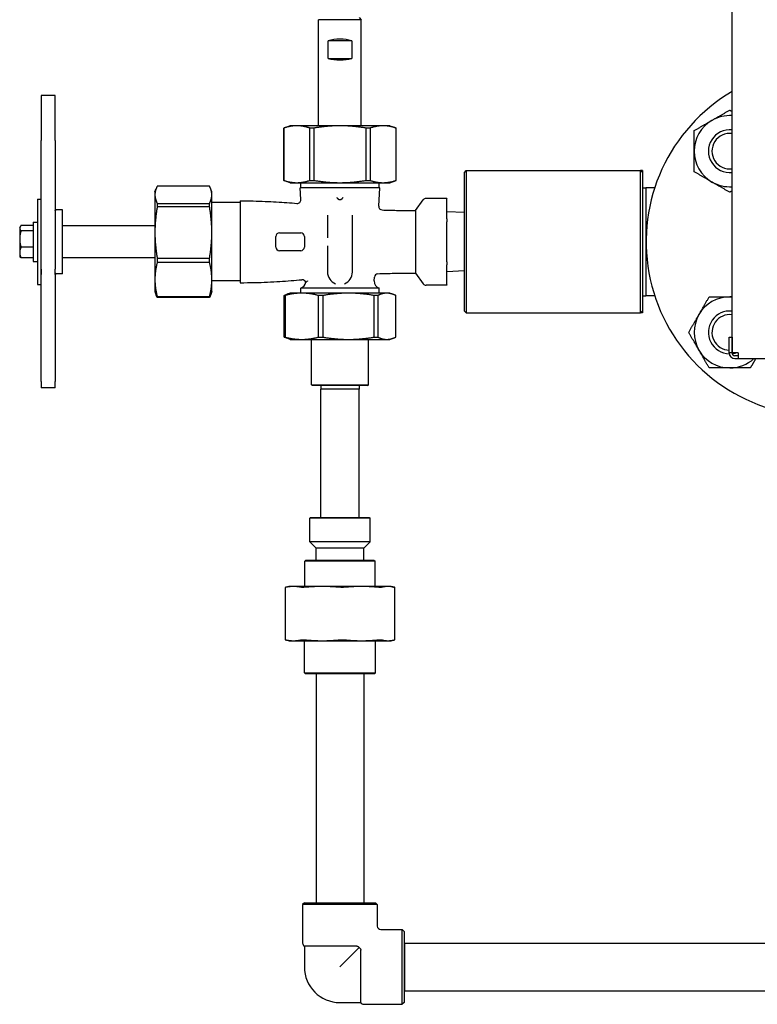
# Model space of a CAD drawing. Header units: inches. Extents: x 5 to 1128, y -85 to 748.
# Tile 280 of 656: x 447 to 460, y 282 to 299. Entities that reach past the tile are written whole.
import ezdxf

# ---------------------------------------------------------------- set-up
doc = ezdxf.new("R2010")
doc.units = ezdxf.units.IN
doc.header["$LTSCALE"] = 32
doc.header["$MEASUREMENT"] = 0
doc.layers.add('Visible (ANSI)', color=7, linetype='Continuous', lineweight=30)

msp = doc.modelspace()

# ---------------------------------------------------------------- linework, layer by layer
at = {"layer": 'Visible (ANSI)'}
for p, q in [((459.86201, 293.09617), (459.86201, 318.99617)), ((453.31201, 298.98367), (453.34951, 298.94617)), ((453.34951, 298.94617), (452.59951, 298.94617)), ((452.59951, 297.08367), (452.59951, 298.94617)), ((453.34951, 297.08367), (453.34951, 298.94617)), ((453.1818, 298.57742), (452.76722, 298.57742)), ((452.76722, 298.26492), (452.76722, 298.57742)), ((453.1818, 298.57742), (453.1818, 298.26492)), ((452.76722, 298.26492), (453.1818, 298.26492)), ((447.72451, 297.61213), (447.72451, 296.82521)), ((447.97451, 297.61213), (447.72451, 297.61213)), ((447.97451, 296.82521), (447.97451, 297.61213)), ((452.09951, 297.08367), (451.98701, 297.04272)), ((452.21674, 297.08367), (452.09951, 297.08367)), ((452.97451, 297.08367), (452.21674, 297.08367)), ((453.73228, 297.08367), (452.97451, 297.08367)), ((453.84951, 297.08367), (453.73228, 297.08367)), ((453.84951, 297.08367), (453.96201, 297.04272)), ((451.98787, 297.04272), (451.98701, 297.04272)), ((451.98701, 296.12462), (451.98701, 297.04272)), ((451.98787, 297.04272), (451.98787, 296.12462)), ((452.51677, 297.04272), (452.44561, 297.04272)), ((452.44561, 296.12462), (452.44561, 297.04272)), ((452.51677, 297.04272), (452.51677, 296.12462)), ((453.50341, 297.04272), (453.43226, 297.04272)), ((453.43226, 296.12462), (453.43226, 297.04272)), ((453.50341, 297.04272), (453.50341, 296.12462)), ((453.96201, 297.04272), (453.96116, 297.04272)), ((453.96116, 296.12462), (453.96116, 297.04272)), ((453.96201, 296.12462), (453.96201, 297.04272)), ((447.72451, 294.5666), (447.72451, 296.82521)), ((447.97451, 296.82521), (447.97451, 294.5666)), ((455.16201, 296.26492), (455.19326, 296.29617)), ((455.16201, 293.82742), (455.16201, 296.26492)), ((455.19326, 296.29617), (455.19326, 293.79617)), ((455.19326, 296.29617), (458.25576, 296.29617)), ((458.28701, 296.29617), (458.25576, 296.29617)), ((458.25576, 293.79617), (458.25576, 296.29617)), ((458.28701, 296.26492), (458.25576, 296.29617)), ((458.28701, 296.29617), (458.28701, 296.26492)), ((458.28701, 296.26492), (458.28701, 293.82742)), ((450.68356, 296.02317), (449.76546, 296.02317)), ((452.09951, 296.08367), (451.98701, 296.12462)), ((451.98701, 296.12462), (451.98787, 296.12462)), ((452.09951, 296.08367), (452.21674, 296.08367)), ((452.21674, 296.08367), (452.97451, 296.08367)), ((452.28701, 295.99467), (452.28701, 296.08367)), ((452.44561, 296.12462), (452.51677, 296.12462)), ((452.97451, 296.08367), (453.73228, 296.08367)), ((453.43226, 296.12462), (453.50341, 296.12462)), ((453.66201, 295.99467), (453.66201, 296.08367)), ((453.73228, 296.08367), (453.84951, 296.08367)), ((453.84951, 296.08367), (453.96201, 296.12462)), ((453.96116, 296.12462), (453.96201, 296.12462)), ((449.72451, 295.92117), (449.74338, 295.97302)), ((449.72451, 295.92117), (449.72451, 295.87222)), ((449.72451, 295.87222), (449.72451, 295.2093)), ((450.72451, 295.92117), (450.70564, 295.97302)), ((450.72451, 295.87222), (450.72451, 295.92117)), ((450.72451, 295.2093), (450.72451, 295.87222)), ((453.67451, 295.99467), (452.27451, 295.99467)), ((452.28704, 295.78667), (452.27451, 295.99467)), ((453.65499, 295.67067), (453.67451, 295.99467)), ((458.28701, 295.99453), (458.34951, 295.99617)), ((458.34951, 295.99617), (458.34951, 294.09617)), ((458.50321, 295.99617), (458.34951, 295.99617)), ((447.66451, 295.79617), (447.66451, 294.29617)), ((447.66451, 295.79617), (447.72451, 295.79617)), ((449.76546, 295.72127), (449.76546, 295.65902)), ((449.76546, 295.72127), (450.68356, 295.72127)), ((450.68356, 295.65902), (450.68356, 295.72127)), ((451.22451, 295.73367), (450.72451, 295.73367)), ((451.22451, 295.76472), (451.22451, 294.32762)), ((454.29951, 295.59617), (454.43738, 295.78328)), ((454.84951, 295.80871), (454.4877, 295.80871)), ((454.84951, 295.80871), (454.84951, 295.80033)), ((454.84951, 295.45031), (454.84951, 295.80033)), ((448.09951, 295.60867), (447.99014, 295.60867)), ((448.09951, 294.48367), (448.09951, 295.60867)), ((450.68356, 295.65902), (449.76546, 295.65902)), ((452.75576, 295.5125), (452.75576, 295.11543)), ((453.19326, 294.51492), (453.19326, 295.5125)), ((454.29951, 295.59617), (454.29951, 294.49617)), ((455.16201, 295.55753), (454.84951, 295.57117)), ((447.58451, 295.32932), (447.37184, 295.32932)), ((447.58451, 295.39017), (447.58451, 294.70217)), ((447.58451, 295.39017), (447.66451, 295.39017)), ((449.72451, 295.32742), (448.09951, 295.32742)), ((454.84951, 295.45031), (454.84951, 295.39619)), ((454.84951, 294.69615), (454.84951, 295.39619)), ((447.34951, 295.29617), (447.35762, 295.31022)), ((447.34951, 295.29617), (447.34951, 295.28287)), ((447.34951, 295.28287), (447.34951, 295.09485)), ((447.58451, 295.23642), (447.37184, 295.23642)), ((449.72451, 295.2093), (449.72451, 294.38325)), ((450.72451, 294.38325), (450.72451, 295.2093)), ((451.91201, 295.20242), (452.28701, 295.20242)), ((447.34951, 295.09485), (447.34951, 294.85814)), ((451.84951, 294.95242), (451.84951, 295.13992)), ((452.34951, 295.13992), (452.34951, 294.95242)), ((452.75576, 294.97691), (452.75576, 294.51492)), ((447.34951, 294.85814), (447.34951, 294.79617)), ((447.58451, 294.95327), (447.37184, 294.95327)), ((452.28701, 294.88992), (451.91201, 294.88992)), ((447.34951, 294.79617), (447.35762, 294.78212)), ((447.58451, 294.76302), (447.37184, 294.76302)), ((447.58451, 294.70217), (447.66451, 294.70217)), ((449.72451, 294.76492), (448.09951, 294.76492)), ((449.76546, 294.75958), (449.76546, 294.68202)), ((449.76546, 294.75958), (450.68356, 294.75958)), ((450.68356, 294.68202), (449.76546, 294.68202)), ((450.68356, 294.68202), (450.68356, 294.75958)), ((454.84951, 294.69615), (454.84951, 294.64202)), ((454.84951, 294.29201), (454.84951, 294.64202)), ((447.72451, 294.5666), (447.72451, 294.46953)), ((447.72451, 294.46953), (447.72451, 294.5666)), ((447.72451, 292.59115), (447.72451, 294.46953)), ((447.97451, 294.46953), (447.97451, 294.5666)), ((447.97451, 294.46953), (447.97451, 292.59115)), ((448.09951, 294.48367), (447.99014, 294.48367)), ((454.29951, 294.49617), (454.43738, 294.30906)), ((455.16201, 294.53481), (454.84951, 294.52117)), ((447.66451, 294.29617), (447.72451, 294.29617)), ((449.72451, 294.38325), (449.72451, 294.17117)), ((450.72451, 294.17117), (450.72451, 294.38325)), ((451.22451, 294.35867), (450.72451, 294.35867)), ((453.57588, 294.35757), (453.58002, 294.4263)), ((454.84951, 294.28363), (454.4877, 294.28363)), ((454.84951, 294.29201), (454.84951, 294.28363)), ((449.72451, 294.17117), (449.74338, 294.11932)), ((450.72451, 294.17117), (450.70564, 294.11932)), ((452.09951, 294.14402), (452.04277, 294.12337)), ((452.30325, 294.14402), (452.09951, 294.14402)), ((453.66201, 294.23117), (452.28701, 294.23117)), ((452.28701, 294.14402), (452.28701, 294.23117)), ((453.12496, 294.14402), (452.30325, 294.14402)), ((453.79622, 294.14402), (453.12496, 294.14402)), ((453.66201, 294.14402), (453.66201, 294.23117)), ((453.84951, 294.14402), (453.79622, 294.14402)), ((453.84951, 294.14402), (453.90626, 294.12337)), ((449.76546, 294.08448), (449.76546, 294.06916)), ((449.76546, 294.08448), (450.68356, 294.08448)), ((450.68356, 294.06916), (449.76546, 294.06916)), ((450.68356, 294.06916), (450.68356, 294.08448)), ((452.00962, 294.10307), (451.9955, 294.10307)), ((451.9955, 293.37247), (451.9955, 294.10307)), ((452.00962, 294.10307), (452.00962, 293.37247)), ((452.67403, 294.10307), (452.59688, 294.10307)), ((452.59688, 293.37247), (452.59688, 294.10307)), ((452.67403, 294.10307), (452.67403, 293.37247)), ((453.63892, 294.10307), (453.57589, 294.10307)), ((453.57589, 293.37247), (453.57589, 294.10307)), ((453.63892, 294.10307), (453.63892, 293.37247)), ((453.95353, 293.37247), (453.95353, 294.10307)), ((458.28701, 294.09781), (458.34951, 294.09617)), ((458.50321, 294.09617), (458.34951, 294.09617)), ((455.16201, 293.82742), (455.19326, 293.79617)), ((455.19326, 293.79617), (458.25576, 293.79617)), ((458.28701, 293.82742), (458.25576, 293.79617)), ((458.28701, 293.79617), (458.25576, 293.79617)), ((458.28701, 293.82742), (458.28701, 293.79617)), ((451.9955, 293.37247), (452.00962, 293.37247)), ((452.09951, 293.33152), (452.04277, 293.35217)), ((452.09951, 293.33152), (452.30325, 293.33152)), ((452.30325, 293.33152), (453.12496, 293.33152)), ((452.47451, 292.53515), (452.47451, 293.33152)), ((452.59688, 293.37247), (452.67403, 293.37247)), ((453.12496, 293.33152), (453.79622, 293.33152)), ((453.47451, 292.53515), (453.47451, 293.33152)), ((453.57589, 293.37247), (453.63892, 293.37247)), ((453.79622, 293.33152), (453.84951, 293.33152)), ((453.84951, 293.33152), (453.90626, 293.35217)), ((459.81101, 293.37117), (459.86101, 293.37117)), ((459.81101, 293.09617), (459.81101, 293.37117)), ((459.86101, 293.37117), (459.86101, 293.09617)), ((459.86101, 293.09617), (459.81101, 293.09617)), ((459.96201, 293.09617), (459.86201, 293.09617)), ((459.96201, 293.09617), (459.97451, 293.09617)), ((459.97451, 292.99617), (459.97451, 293.09617)), ((459.97451, 293.04617), (459.91101, 293.04617)), ((459.91101, 292.99617), (459.97451, 292.99617)), ((459.97451, 292.99617), (462.84951, 292.99617)), ((447.72451, 292.59115), (447.72451, 292.4802)), ((447.97451, 292.4802), (447.97451, 292.59115)), ((447.97451, 292.4802), (447.72451, 292.4802)), ((452.47451, 292.53515), (453.47451, 292.53515)), ((452.49014, 292.51952), (452.47451, 292.53515)), ((453.45889, 292.51952), (452.49014, 292.51952)), ((452.63865, 292.51952), (452.63701, 292.45702)), ((453.31201, 292.45702), (452.63701, 292.45702)), ((452.63701, 290.20702), (452.63701, 292.45702)), ((453.31037, 292.51952), (453.31201, 292.45702)), ((453.31201, 290.20702), (453.31201, 292.45702)), ((453.45889, 292.51952), (453.47451, 292.53515)), ((452.45889, 290.20702), (452.44326, 290.1914)), ((452.44326, 289.7773), (452.44326, 290.1914)), ((453.50576, 290.1914), (452.44326, 290.1914)), ((452.45889, 290.20702), (453.49014, 290.20702)), ((453.49014, 290.20702), (453.50576, 290.1914)), ((453.50576, 289.7773), (453.50576, 290.1914)), ((453.50576, 289.7773), (452.44326, 289.7773)), ((452.55451, 289.66605), (452.44326, 289.7773)), ((453.39451, 289.66605), (452.55451, 289.66605)), ((452.55451, 289.45702), (452.55451, 289.66605)), ((453.39451, 289.66605), (453.50576, 289.7773)), ((453.39451, 289.45702), (453.39451, 289.66605)), ((452.37659, 289.45702), (452.35576, 289.43619)), ((452.37659, 289.45702), (453.57243, 289.45702)), ((453.57243, 289.45702), (453.59326, 289.43619)), ((453.59326, 289.43619), (452.35576, 289.43619)), ((452.35576, 288.99302), (452.35576, 289.43619)), ((453.59326, 288.99302), (453.59326, 289.43619)), ((452.01139, 288.97594), (452.01139, 288.0576)), ((452.07451, 288.99302), (452.01643, 288.97746)), ((452.15818, 288.99302), (452.07451, 288.99302)), ((452.66523, 288.99302), (452.15818, 288.99302)), ((453.35345, 288.99302), (452.66523, 288.99302)), ((453.8197, 288.99302), (453.35345, 288.99302)), ((453.87451, 288.99302), (453.8197, 288.99302)), ((453.87451, 288.99302), (453.93259, 288.97746)), ((453.93763, 288.0576), (453.93763, 288.97594)), ((452.07451, 288.04052), (452.01643, 288.05608)), ((452.07451, 288.04052), (452.15818, 288.04052)), ((452.15818, 288.04052), (452.66523, 288.04052)), ((452.34951, 287.47785), (452.34951, 288.04052)), ((452.66523, 288.04052), (453.35345, 288.04052)), ((453.35345, 288.04052), (453.8197, 288.04052)), ((453.59951, 287.47785), (453.59951, 288.04052)), ((453.8197, 288.04052), (453.87451, 288.04052)), ((453.87451, 288.04052), (453.93259, 288.05608)), ((452.34951, 287.47785), (453.59951, 287.47785)), ((452.37034, 287.45702), (452.34951, 287.47785)), ((453.57868, 287.45702), (452.37034, 287.45702)), ((452.55451, 287.45702), (452.55451, 283.43702)), ((453.39451, 287.45702), (453.39451, 283.43702)), ((453.57868, 287.45702), (453.59951, 287.47785)), ((452.34951, 283.43702), (452.31826, 283.40577)), ((453.63076, 283.40577), (452.31826, 283.40577)), ((452.31826, 283.40577), (452.31826, 282.73152)), ((452.34951, 283.43702), (453.59951, 283.43702)), ((453.59951, 283.43702), (453.63076, 283.40577)), ((453.63076, 283.40577), (453.63076, 283.03077)), ((453.69326, 282.96827), (454.06826, 282.96827)), ((454.06826, 281.65577), (454.06826, 282.96827)), ((454.09951, 282.93702), (454.06826, 282.96827)), ((454.09951, 282.93702), (454.09951, 281.68702)), ((454.11099, 282.73202), (454.11099, 281.89202)), ((454.11099, 282.73202), (472.11877, 282.73202)), ((453.27094, 282.67739), (452.34951, 282.67739)), ((452.34951, 282.67739), (452.34951, 282.31202)), ((453.31389, 282.6514), (452.97451, 282.31202)), ((453.33988, 281.68702), (453.33988, 282.60845)), ((454.11099, 281.89202), (472.11877, 281.89202)), ((452.97451, 281.68702), (453.33988, 281.68702)), ((454.09951, 281.68702), (454.06826, 281.65577)), ((453.39401, 281.65577), (454.06826, 281.65577))]:
    msp.add_line(p, q, dxfattribs=at)
for centre, radius, start, end in [((461.41201, 295.04617), 3.06, 120.433365, 260.120965), ((459.82102, 296.63716), 0.625, 86.239591, 120), ((459.82102, 296.63716), 0.625, 120, 180), ((459.82102, 296.63716), 0.37513, 83.726737, 276.273263), ((459.82102, 296.63716), 0.375, 83.724611, 276.275389), ((459.82102, 296.63716), 0.3125, 82.462861, 277.537139), ((459.82102, 296.63716), 0.625, 180, 240), ((459.82102, 296.63716), 0.625, 240, 273.760409), ((452.22466, 295.78292), 0.0625, 265.284971, 3.447874), ((453.71738, 295.66691), 0.0625, 176.552126, 267.976665), ((454.4877, 295.74621), 0.0625, 90, 143.615648), ((451.91201, 295.13992), 0.0625, 90, 180), ((452.28701, 295.13992), 0.0625, 0, 90), ((451.91201, 294.95242), 0.0625, 180, 270), ((452.28701, 294.95242), 0.0625, 270, 0), ((447.99014, 294.49929), 0.01562, 180, 270), ((452.97451, 294.51492), 0.21875, 180, 249.08078), ((452.97451, 294.51492), 0.21875, 290.91922, 0), ((453.6424, 294.42254), 0.0625, 92.382355, 176.552126), ((452.24837, 294.35005), 0.125, 288.005734, 353.455155), ((452.31298, 294.3169), 0.0625, 17.597741, 94.959636), ((453.70065, 294.35005), 0.125, 176.552126, 251.994266), ((454.4877, 294.34613), 0.0625, 216.384352, 270), ((459.82102, 293.45518), 0.625, 90, 150), ((459.82102, 293.45518), 0.625, 86.239591, 90), ((459.82102, 293.45518), 0.625, 150, 210), ((459.82102, 293.45518), 0.37513, 83.726737, 268.668175), ((459.82102, 293.45518), 0.375, 83.724611, 268.664587), ((459.82102, 293.45518), 0.3125, 82.462861, 268.164435), ((459.82102, 293.45518), 0.625, 210, 270), ((459.91101, 293.09617), 0.1, 180, 270), ((459.82102, 293.45518), 0.3125, 277.352234, 277.537139), ((459.91101, 293.09617), 0.05, 180, 270), ((459.82102, 293.45518), 0.375, 276.413354, 286.792105), ((459.82102, 293.45518), 0.37513, 276.416588, 286.856059), ((459.82102, 293.45518), 0.625, 270, 312.742143), ((453.69326, 283.03077), 0.0625, 180, 270), ((452.38076, 282.73152), 0.0625, 180, 240), ((452.97451, 282.31202), 0.625, 180, 270), ((453.39401, 281.71827), 0.0625, 210, 270)]:
    msp.add_arc(centre, radius, start, end, dxfattribs=at)
for centre, major_axis in [((452.97451, 298.44798), (-0.375, 0)), ((452.97451, 298.39436), (0.375, 0))]:
    msp.add_ellipse(centre, major_axis=major_axis, ratio=0.41421356, start_param=4.12670344, end_param=5.29807452, dxfattribs=at)
for points, weights in [([(459.50852, 297.17843), (459.65355, 297.26216), (459.82102, 297.35885)], [1, 1.0379548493, 1]), ([(459.82102, 297.35885), (459.84184, 297.34683), (459.86201, 297.33518)], [1, 1.00456665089, 1.00803440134]), ([(452.21674, 297.08367), (452.10922, 297.08367), (451.98787, 297.04272)], [1, 1.06560189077, 1.06691969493]), ([(452.44561, 297.04272), (452.32426, 297.08367), (452.21674, 297.08367)], [1.06691969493, 1.06560189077, 1]), ([(452.97451, 297.08367), (452.75946, 297.08367), (452.51677, 297.04272)], [1, 1.06560189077, 1.06691969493]), ([(453.43226, 297.04272), (453.18956, 297.08367), (452.97451, 297.08367)], [1.06691969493, 1.06560189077, 1]), ([(453.73228, 297.08367), (453.62476, 297.08367), (453.50341, 297.04272)], [1, 1.06560189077, 1.06691969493]), ([(453.96116, 297.04272), (453.83981, 297.08367), (453.73228, 297.08367)], [1.06691969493, 1.06560189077, 1]), ([(459.19602, 296.998), (459.36349, 297.09469), (459.50852, 297.17843)], [1, 1.0379548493, 1]), ([(459.19602, 296.63716), (459.19602, 296.80463), (459.19602, 296.998)], [1, 1.0379548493, 1]), ([(459.19602, 296.27632), (459.19602, 296.46969), (459.19602, 296.63716)], [1, 1.0379548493, 1]), ([(459.50852, 296.09589), (459.36349, 296.17963), (459.19602, 296.27632)], [1, 1.0379548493, 1]), ([(449.76546, 296.02317), (449.72451, 295.94314), (449.72451, 295.87222)], [1.06691969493, 1.06560189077, 1]), ([(450.72451, 295.87222), (450.72451, 295.94314), (450.68356, 296.02317)], [1, 1.06560189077, 1.06691969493]), ([(451.98787, 296.12462), (452.10922, 296.08367), (452.21674, 296.08367)], [1.06691969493, 1.06560189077, 1]), ([(452.21674, 296.08367), (452.32426, 296.08367), (452.44561, 296.12462)], [1, 1.06560189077, 1.06691969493]), ([(452.51677, 296.12462), (452.75946, 296.08367), (452.97451, 296.08367)], [1.06691969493, 1.06560189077, 1]), ([(452.97451, 296.08367), (453.18956, 296.08367), (453.43226, 296.12462)], [1, 1.06560189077, 1.06691969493]), ([(453.50341, 296.12462), (453.62476, 296.08367), (453.73228, 296.08367)], [1.06691969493, 1.06560189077, 1]), ([(453.73228, 296.08367), (453.83981, 296.08367), (453.96116, 296.12462)], [1, 1.06560189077, 1.06691969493]), ([(459.82102, 295.91547), (459.65355, 296.01216), (459.50852, 296.09589)], [1, 1.0379548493, 1]), ([(449.72451, 295.87222), (449.72451, 295.80131), (449.76546, 295.72127)], [1, 1.06560189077, 1.06691969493]), ([(450.68356, 295.72127), (450.72451, 295.80131), (450.72451, 295.87222)], [1.06691969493, 1.06560189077, 1]), ([(459.86201, 295.93914), (459.84184, 295.92749), (459.82102, 295.91547)], [1.00803440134, 1.00456665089, 1]), ([(452.92228, 295.82008), (452.93591, 295.80294), (452.94952, 295.79474)], [1.00763899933, 1.00839537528, 1.00875771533]), ([(452.94952, 295.79474), (452.97451, 295.77967), (452.99951, 295.79474)], [1, 1.00066060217, 1]), ([(452.99951, 295.79474), (453.01311, 295.80294), (453.02674, 295.82008)], [1.00875771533, 1.00839537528, 1.00763899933]), ([(449.76546, 295.65902), (449.72451, 295.42058), (449.72451, 295.2093)], [1.06691969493, 1.06560189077, 1]), ([(450.72451, 295.2093), (450.72451, 295.42058), (450.68356, 295.65902)], [1, 1.06560189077, 1.06691969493]), ([(447.37184, 295.32932), (447.34951, 295.30443), (447.34951, 295.28287)], [1, 1.0379548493, 1]), ([(447.34951, 295.28287), (447.34951, 295.26131), (447.37184, 295.23642)], [1, 1.0379548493, 1]), ([(447.37184, 295.23642), (447.34951, 295.16055), (447.34951, 295.09485)], [1, 1.0379548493, 1]), ([(449.72451, 295.2093), (449.72451, 294.99803), (449.76546, 294.75958)], [1, 1.06560189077, 1.06691969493]), ([(450.68356, 294.75958), (450.72451, 294.99803), (450.72451, 295.2093)], [1.06691969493, 1.06560189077, 1]), ([(447.34951, 295.09485), (447.34951, 295.02914), (447.37184, 294.95327)], [1, 1.0379548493, 1]), ([(447.37184, 294.95327), (447.34951, 294.90229), (447.34951, 294.85814)], [1, 1.0379548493, 1]), ([(447.34951, 294.85814), (447.34951, 294.814), (447.37184, 294.76302)], [1, 1.0379548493, 1]), ([(447.37184, 294.76302), (447.36289, 294.773), (447.35762, 294.78212)], [1, 1.01487525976, 1.01809069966]), ([(449.76546, 294.68202), (449.72451, 294.52361), (449.72451, 294.38325)], [1.06691969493, 1.06560189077, 1]), ([(450.72451, 294.38325), (450.72451, 294.52361), (450.68356, 294.68202)], [1, 1.06560189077, 1.06691969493]), ([(449.72451, 294.38325), (449.72451, 294.24289), (449.76546, 294.08448)], [1, 1.06560189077, 1.06691969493]), ([(450.68356, 294.08448), (450.72451, 294.24289), (450.72451, 294.38325)], [1.06691969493, 1.06560189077, 1]), ([(449.76546, 294.06916), (449.75222, 294.09504), (449.74338, 294.11932)], [1.06691969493, 1.06649332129, 1.0593374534]), ([(450.70564, 294.11932), (450.6968, 294.09504), (450.68356, 294.06916)], [1.0593374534, 1.06649332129, 1.06691969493]), ([(451.9955, 294.10307), (452.01982, 294.11501), (452.04277, 294.12337)], [1.0788594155, 1.07671691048, 1.06905877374]), ([(452.30325, 294.14402), (452.1653, 294.14402), (452.00962, 294.10307)], [1, 1.07154778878, 1.0788594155]), ([(452.59688, 294.10307), (452.44119, 294.14402), (452.30325, 294.14402)], [1.0788594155, 1.07154778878, 1]), ([(453.12496, 294.14402), (452.91312, 294.14402), (452.67403, 294.10307)], [1, 1.07154778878, 1.0788594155]), ([(453.57589, 294.10307), (453.33681, 294.14402), (453.12496, 294.14402)], [1.0788594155, 1.07154778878, 1]), ([(453.79622, 294.14402), (453.72232, 294.14402), (453.63892, 294.10307)], [1, 1.07154778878, 1.0788594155]), ([(453.95353, 294.10307), (453.87012, 294.14402), (453.79622, 294.14402)], [1.0788594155, 1.07154778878, 1]), ([(459.27976, 293.76768), (459.36349, 293.91271), (459.46018, 294.08018)], [1, 1.0379548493, 1]), ([(459.46018, 294.08018), (459.65355, 294.08018), (459.82102, 294.08018)], [1, 1.0379548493, 1]), ([(459.82102, 294.08018), (459.84149, 294.08018), (459.86201, 294.08018)], [1, 1.00449041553, 1.00791831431]), ([(459.09933, 293.45518), (459.19602, 293.62265), (459.27976, 293.76768)], [1, 1.0379548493, 1]), ([(459.27976, 293.14268), (459.19602, 293.28771), (459.09933, 293.45518)], [1, 1.0379548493, 1]), ([(452.04277, 293.35217), (452.01982, 293.36053), (451.9955, 293.37247)], [1.06905877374, 1.07671691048, 1.0788594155]), ([(452.00962, 293.37247), (452.1653, 293.33152), (452.30325, 293.33152)], [1.0788594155, 1.07154778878, 1]), ([(452.30325, 293.33152), (452.44119, 293.33152), (452.59688, 293.37247)], [1, 1.07154778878, 1.0788594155]), ([(452.67403, 293.37247), (452.91312, 293.33152), (453.12496, 293.33152)], [1.0788594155, 1.07154778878, 1]), ([(453.12496, 293.33152), (453.33681, 293.33152), (453.57589, 293.37247)], [1, 1.07154778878, 1.0788594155]), ([(453.63892, 293.37247), (453.72232, 293.33152), (453.79622, 293.33152)], [1.0788594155, 1.07154778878, 1]), ([(453.79622, 293.33152), (453.87012, 293.33152), (453.95353, 293.37247)], [1, 1.07154778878, 1.0788594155]), ([(459.46018, 292.83018), (459.36349, 292.99765), (459.27976, 293.14268)], [1, 1.0379548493, 1]), ([(460.2777, 292.99617), (460.23238, 292.91767), (460.18187, 292.83018)], [1.01896431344, 1.01947624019, 1]), ([(459.82102, 292.83018), (459.65355, 292.83018), (459.46018, 292.83018)], [1, 1.0379548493, 1]), ([(460.18187, 292.83018), (459.98849, 292.83018), (459.82102, 292.83018)], [1, 1.0379548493, 1]), ([(452.15818, 288.99302), (452.09262, 288.99302), (452.02301, 288.97814)], [1, 1.04951712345, 1.06851824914]), ([(452.29334, 288.97814), (452.22374, 288.99302), (452.15818, 288.99302)], [1.06851824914, 1.04951712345, 1]), ([(452.66523, 288.99302), (452.51901, 288.99302), (452.36376, 288.97814)], [1, 1.04951712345, 1.06851824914]), ([(452.96669, 288.97814), (452.81145, 288.99302), (452.66523, 288.99302)], [1.06851824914, 1.04951712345, 1]), ([(453.35345, 288.99302), (453.21223, 288.99302), (453.06228, 288.97814)], [1, 1.04951712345, 1.06851824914]), ([(453.64463, 288.97814), (453.49468, 288.99302), (453.35345, 288.99302)], [1.06851824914, 1.04951712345, 1]), ([(453.8197, 288.99302), (453.76619, 288.99302), (453.70938, 288.97814)], [1, 1.04951712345, 1.06851824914]), ([(453.93002, 288.97814), (453.87321, 288.99302), (453.8197, 288.99302)], [1.06851824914, 1.04951712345, 1]), ([(452.02301, 288.0554), (452.09262, 288.04052), (452.15818, 288.04052)], [1.06851824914, 1.04951712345, 1]), ([(452.15818, 288.04052), (452.22374, 288.04052), (452.29334, 288.0554)], [1, 1.04951712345, 1.06851824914]), ([(452.36376, 288.0554), (452.51901, 288.04052), (452.66523, 288.04052)], [1.06851824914, 1.04951712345, 1]), ([(452.66523, 288.04052), (452.81145, 288.04052), (452.96669, 288.0554)], [1, 1.04951712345, 1.06851824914]), ([(453.06228, 288.0554), (453.21223, 288.04052), (453.35345, 288.04052)], [1.06851824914, 1.04951712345, 1]), ([(453.35345, 288.04052), (453.49468, 288.04052), (453.64463, 288.0554)], [1, 1.04951712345, 1.06851824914]), ([(453.70938, 288.0554), (453.76619, 288.04052), (453.8197, 288.04052)], [1.06851824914, 1.04951712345, 1]), ([(453.8197, 288.04052), (453.87321, 288.04052), (453.93002, 288.0554)], [1, 1.04951712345, 1.06851824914])]:
    msp.add_rational_spline(points, weights, degree=2, dxfattribs=at)
for points, knots in [([(451.22451, 295.76472), (451.30246, 295.76472), (451.37747, 295.76388), (451.52241, 295.76084), (451.59233, 295.75864), (451.72783, 295.75318), (451.79339, 295.74992), (451.92083, 295.74262), (451.98269, 295.73857), (452.10331, 295.72995), (452.16206, 295.72537), (452.21952, 295.72063)], [1, 1, 1, 1, 1.049986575, 1.049986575, 1.099973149, 1.099973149, 1.149959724, 1.149959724, 1.199946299, 1.199946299, 1.249932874, 1.249932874, 1.249932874, 1.249932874]), ([(452.91851, 295.82235), (452.91852, 295.82235), (452.91853, 295.82235), (452.91931, 295.82218), (452.92005, 295.82192), (452.92135, 295.82109), (452.92185, 295.82062), (452.92228, 295.82008)], [-0.0000889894, -0.0000889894, -0.0000889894, -0.0000889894, 0, 0, 0.0059681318, 0.0059681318, 0.0108186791, 0.0108186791, 0.0108186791, 0.0108186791]), ([(453.02674, 295.82008), (453.02677, 295.82012), (453.02679, 295.82015), (453.02726, 295.82071), (453.02776, 295.82116), (453.02901, 295.82193), (453.02971, 295.82218), (453.03049, 295.82235), (453.0305, 295.82235), (453.03051, 295.82235)], [0, 0, 0, 0, 0.0003134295, 0.0003134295, 0.0055212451, 0.0055212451, 0.0114431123, 0.0114431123, 0.0115314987, 0.0115314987, 0.0115314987, 0.0115314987]), ([(447.97451, 295.60522), (447.97471, 295.6053), (447.97491, 295.60539), (447.97575, 295.60575), (447.97643, 295.60601), (447.97811, 295.60648), (447.97884, 295.60659), (447.97998, 295.60679), (447.98043, 295.60688), (447.98208, 295.60721), (447.98289, 295.60742), (447.98467, 295.60787), (447.98509, 295.60798), (447.98602, 295.60819), (447.98643, 295.60827), (447.98723, 295.60842), (447.98753, 295.60847), (447.98818, 295.60855), (447.98854, 295.60859), (447.98925, 295.60865), (447.9896, 295.60866), (447.99001, 295.60867), (447.99007, 295.60867), (447.99014, 295.60867)], [0.0440244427, 0.0440244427, 0.0440244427, 0.0440244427, 0.0464300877, 0.0464300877, 0.0550016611, 0.0550016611, 0.0680712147, 0.0680712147, 0.0808664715, 0.0808664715, 0.1192002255, 0.1192002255, 0.129375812, 0.129375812, 0.1352186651, 0.1352186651, 0.1379650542, 0.1379650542, 0.140756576, 0.140756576, 0.1434045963, 0.1434045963, 0.1438874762, 0.1438874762, 0.1438874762, 0.1438874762]), ([(447.97451, 295.59178), (447.97451, 295.59178), (447.97451, 295.59178), (447.97451, 295.59225), (447.97453, 295.59269), (447.97458, 295.5934), (447.97462, 295.59368), (447.97465, 295.59395), (447.97465, 295.59399), (447.97465, 295.59399), (447.97465, 295.59399), (447.97465, 295.59399)], [0, 0, 0, 0, 0.0000072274, 0.0000072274, 0.0044553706, 0.0044553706, 0.0091089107, 0.0091089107, 0.0128122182, 0.0128122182, 0.0128374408, 0.0128374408, 0.0128374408, 0.0128374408]), ([(453.71517, 295.60445), (453.7585, 295.60292), (453.80121, 295.60165), (453.88513, 295.59956), (453.92634, 295.59874), (454.00695, 295.5975), (454.04635, 295.59707), (454.12296, 295.59648), (454.16016, 295.59633), (454.23194, 295.59617), (454.26652, 295.59617), (454.29951, 295.59617)], [1.752952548, 1.752952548, 1.752952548, 1.752952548, 1.802362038, 1.802362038, 1.851771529, 1.851771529, 1.901181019, 1.901181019, 1.95059051, 1.95059051, 2, 2, 2, 2]), ([(453.63981, 294.48499), (453.68889, 294.48703), (453.73727, 294.48874), (453.83231, 294.49155), (453.87898, 294.49266), (453.97022, 294.49435), (454.01478, 294.49494), (454.10131, 294.49574), (454.14326, 294.49595), (454.22397, 294.49617), (454.26272, 294.49617), (454.29951, 294.49617)], [1.724537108, 1.724537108, 1.724537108, 1.724537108, 1.779629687, 1.779629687, 1.834722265, 1.834722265, 1.889814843, 1.889814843, 1.944907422, 1.944907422, 2, 2, 2, 2]), ([(451.22451, 294.32762), (451.31052, 294.32762), (451.39295, 294.32864), (451.55171, 294.3323), (451.62805, 294.33494), (451.77558, 294.34143), (451.84678, 294.34529), (451.98492, 294.35386), (452.05185, 294.35857), (452.18219, 294.36854), (452.2456, 294.37379), (452.30758, 294.37917)], [1, 1, 1, 1, 1.05515271, 1.05515271, 1.110305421, 1.110305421, 1.165458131, 1.165458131, 1.220610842, 1.220610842, 1.275763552, 1.275763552, 1.275763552, 1.275763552]), ([(452.40685, 294.35757), (452.40669, 294.35746), (452.40654, 294.35736), (452.39431, 294.34937), (452.38488, 294.34345), (452.37681, 294.33842), (452.37511, 294.33738), (452.37347, 294.33636), (452.37308, 294.33612), (452.37269, 294.33588), (452.3726, 294.33583), (452.37256, 294.3358), (452.37256, 294.3358), (452.37256, 294.3358)], [-0.003888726, -0.003888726, -0.003888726, -0.003888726, 0, 0, 0.296680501, 0.296680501, 0.412646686, 0.412646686, 0.470524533, 0.470524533, 0.505365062, 0.505365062, 0.515559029, 0.515559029, 0.515559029, 0.515559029]), ([(452.02301, 288.97814), (452.01602, 288.97664), (452.01217, 288.97591), (452.01095, 288.97591), (452.01257, 288.97642), (452.01644, 288.97746)], [0.414702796, 0.414702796, 0.414702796, 0.414702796, 0.535378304, 0.535378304, 0.636105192, 0.636105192, 0.636105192, 0.636105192]), ([(452.36376, 288.97814), (452.34817, 288.97664), (452.33377, 288.97591), (452.31045, 288.97591), (452.30033, 288.97664), (452.29334, 288.97814)], [0.414702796, 0.414702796, 0.414702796, 0.414702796, 0.535378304, 0.535378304, 0.656053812, 0.656053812, 0.656053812, 0.656053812]), ([(453.06228, 288.97814), (453.04722, 288.97664), (453.03071, 288.97591), (452.99906, 288.97591), (452.98228, 288.97664), (452.96669, 288.97814)], [0.414702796, 0.414702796, 0.414702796, 0.414702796, 0.535378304, 0.535378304, 0.656053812, 0.656053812, 0.656053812, 0.656053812]), ([(453.70938, 288.97814), (453.70368, 288.97664), (453.69473, 288.97591), (453.67329, 288.97591), (453.65969, 288.97664), (453.64463, 288.97814)], [0.414702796, 0.414702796, 0.414702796, 0.414702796, 0.535378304, 0.535378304, 0.656053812, 0.656053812, 0.656053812, 0.656053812]), ([(452.01644, 288.05608), (452.01257, 288.05712), (452.01095, 288.05763), (452.01217, 288.05763), (452.01602, 288.0569), (452.02301, 288.0554)], [1.312623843, 1.312623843, 1.312623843, 1.312623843, 1.413350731, 1.413350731, 1.534026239, 1.534026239, 1.534026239, 1.534026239]), ([(452.29334, 288.0554), (452.30033, 288.0569), (452.31045, 288.05763), (452.33377, 288.05763), (452.34817, 288.0569), (452.36376, 288.0554)], [1.292675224, 1.292675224, 1.292675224, 1.292675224, 1.413350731, 1.413350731, 1.534026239, 1.534026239, 1.534026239, 1.534026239]), ([(452.96669, 288.0554), (452.98228, 288.0569), (452.99906, 288.05763), (453.03071, 288.05763), (453.04722, 288.0569), (453.06228, 288.0554)], [1.292675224, 1.292675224, 1.292675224, 1.292675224, 1.413350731, 1.413350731, 1.534026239, 1.534026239, 1.534026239, 1.534026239]), ([(453.64463, 288.0554), (453.65969, 288.0569), (453.67329, 288.05763), (453.69473, 288.05763), (453.70368, 288.0569), (453.70938, 288.0554)], [1.292675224, 1.292675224, 1.292675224, 1.292675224, 1.413350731, 1.413350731, 1.534026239, 1.534026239, 1.534026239, 1.534026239]), ([(453.27094, 282.67739), (453.27406, 282.67739), (453.27715, 282.67703), (453.28316, 282.67559), (453.28603, 282.67454), (453.29313, 282.67102), (453.29704, 282.6682), (453.30476, 282.66151), (453.30952, 282.65672), (453.31389, 282.6514)], [-0.251093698, -0.251093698, -0.251093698, -0.251093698, -0.216806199, -0.216806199, -0.183024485, -0.183024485, -0.13062137, -0.13062137, -0.074070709, -0.074070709, -0.074070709, -0.074070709]), ([(453.31389, 282.6514), (453.3149, 282.65057), (453.3159, 282.64972), (453.32072, 282.64547), (453.32478, 282.64145), (453.33125, 282.63381), (453.33399, 282.62988), (453.33915, 282.61891), (453.33988, 282.61305), (453.33988, 282.60845)], [-0.100035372, -0.100035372, -0.100035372, -0.100035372, -0.093175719, -0.093175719, -0.06597253, -0.06597253, -0.039834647, -0.039834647, 0, 0, 0, 0])]:
    msp.add_open_spline(points, degree=3, knots=knots, dxfattribs=at)
for points in [[(447.97451, 295.53143), (447.97451, 295.53145), (447.97451, 295.53146), (447.97451, 295.53146)], [(447.97456, 294.52371), (447.97456, 294.52371), (447.97455, 294.52383), (447.97451, 294.52403)], [(453.93762, 288.97594), (453.9376, 288.97608), (453.9351, 288.97681), (453.93002, 288.97814)], [(453.93002, 288.0554), (453.9351, 288.05673), (453.9376, 288.05746), (453.93762, 288.0576)]]:
    msp.add_open_spline(points, degree=3, dxfattribs=at)

doc.saveas('drawing.dxf')
